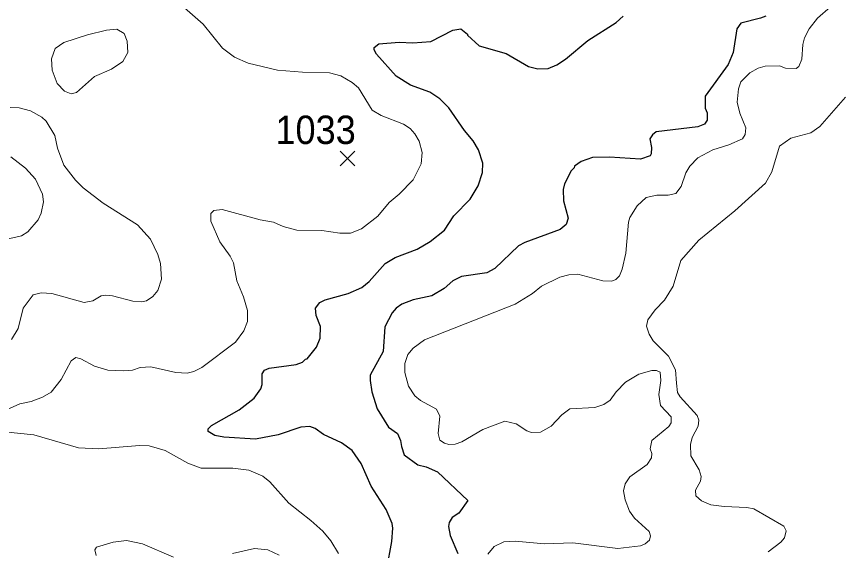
# Model space of a CAD drawing. Extents: x 265 to 291.4, y 7731.5 to 7759.6.
# Drawn here: x 272.644 to 274.96, y 7737.823 to 7739.326 of the extents above; entities that cross this region are included whole.
import ezdxf
from ezdxf.enums import TextEntityAlignment as Align

# ---------------------------------------------------------------- set-up
doc = ezdxf.new("R2010")
doc.units = 0
doc.header["$LTSCALE"] = 0.032
for name, color, linetype, lineweight in [('1', 7, 'Continuous', 25), ('2', 7, 'Continuous', 13), ('21', 7, 'Continuous', 25), ('61', 7, 'Continuous', 13)]:
    doc.layers.add(name, color=color, linetype=linetype, lineweight=lineweight)

msp = doc.modelspace()

# ---------------------------------------------------------------- linework, layer by layer
at = {"layer": '1'}
for points in [[(273.7526, 7739.1322), (273.7128, 7739.1576), (273.6571, 7739.2197), (273.6508, 7739.2324), (273.6508, 7739.2388), (273.6635, 7739.2491), (273.7208, 7739.2539), (273.759, 7739.2515), (273.8099, 7739.2555), (273.8719, 7739.2873), (273.8942, 7739.2913), (273.9133, 7739.2762), (273.9133, 7739.273), (273.9459, 7739.2436), (274.0215, 7739.2221), (274.0851, 7739.1855), (274.1106, 7739.1783), (274.14, 7739.1791), (274.1647, 7739.1895), (274.1885, 7739.2054), (274.2514, 7739.2587), (274.3317, 7739.3088), (274.3508, 7739.3263)], [(274.7525, 7739.3271), (274.7374, 7739.3207), (274.6825, 7739.3072), (274.6706, 7739.2913), (274.6602, 7739.2245), (274.6467, 7739.1911), (274.5815, 7739.102), (274.5815, 7739.0678), (274.5879, 7739.055), (274.5879, 7739.0343), (274.5799, 7739.0232), (274.5608, 7739.0152), (274.4439, 7739.0009), (274.4335, 7738.993), (274.4264, 7738.9819), (274.4311, 7738.9572), (274.4303, 7738.9397), (274.4272, 7738.9341), (274.4001, 7738.9246), (274.3126, 7738.9301), (274.2649, 7738.9293), (274.2331, 7738.9174), (274.214, 7738.9047), (274.2132, 7738.8999), (274.2044, 7738.8912), (274.1861, 7738.8554), (274.1822, 7738.8395), (274.1829, 7738.8076), (274.1965, 7738.7583), (274.1909, 7738.7408), (274.1734, 7738.7265), (274.074, 7738.6899), (274.0565, 7738.6803), (273.9897, 7738.6167), (273.9674, 7738.6048), (273.8958, 7738.5944), (273.8719, 7738.5825), (273.8473, 7738.5602), (273.8131, 7738.5395), (273.7606, 7738.5284)], [(273.9443, 7738.9508), (273.9292, 7738.9763), (273.9045, 7739.0049), (273.8608, 7739.0686), (273.8353, 7739.094), (273.8067, 7739.1131), (273.7526, 7739.1322)], [(273.6858, 7737.7719), (273.7001, 7737.8483), (273.7033, 7737.8865), (273.7009, 7737.8992), (273.6842, 7737.939), (273.642, 7738.0042), (273.6142, 7738.0678), (273.5887, 7738.1044), (273.5585, 7738.1267), (273.5076, 7738.1498), (273.4845, 7738.1665), (273.4694, 7738.172), (273.444, 7738.1704), (273.3803, 7738.149), (273.3167, 7738.1362), (273.2276, 7738.1418), (273.2021, 7738.1466), (273.183, 7738.1577), (273.183, 7738.1657), (273.1926, 7738.1752), (273.2706, 7738.219), (273.3127, 7738.2516), (273.3318, 7738.2779), (273.3358, 7738.2906), (273.335, 7738.3208), (273.3421, 7738.3303), (273.3549, 7738.3367), (273.4312, 7738.347), (273.4487, 7738.3534), (273.4575, 7738.3621), (273.4623, 7738.3629), (273.4885, 7738.3956), (273.4988, 7738.421), (273.4996, 7738.4536), (273.4869, 7738.4847), (273.4853, 7738.5053), (273.498, 7738.5213), (273.5124, 7738.5284), (273.5776, 7738.5467), (273.6158, 7738.5634), (273.6365, 7738.5801), (273.6818, 7738.631), (273.7096, 7738.6477), (273.7717, 7738.6716), (273.8083, 7738.6923), (273.8481, 7738.7249), (273.8751, 7738.7647), (273.9205, 7738.8116), (273.9435, 7738.849), (273.9554, 7738.8872), (273.9562, 7738.9127), (273.9443, 7738.9508)], [(273.7606, 7738.5284), (273.7288, 7738.5165), (273.712, 7738.5053), (273.7009, 7738.4918), (273.6802, 7738.4529), (273.6762, 7738.3829), (273.6396, 7738.3168)], [(273.6396, 7738.3168), (273.6388, 7738.3017), (273.6436, 7738.2699), (273.6587, 7738.2222), (273.6913, 7738.1705), (273.716, 7738.1529), (273.7248, 7738.1331), (273.7271, 7738.1156), (273.7351, 7738.0925), (273.7733, 7738.0646), (273.7972, 7738.0583), (273.829, 7738.0447), (273.9141, 7737.9644), (273.8886, 7737.9286), (273.8703, 7737.9159), (273.8616, 7737.9024), (273.86, 7737.8912), (273.864, 7737.8658), (273.8862, 7737.8149)]]:
    msp.add_lwpolyline(points, dxfattribs=at)
at = {"layer": '2'}
for points in [[(273.1091, 7739.3565), (273.1695, 7739.304), (273.2236, 7739.2364), (273.2578, 7739.2117), (273.296, 7739.1942), (273.3787, 7739.1752), (273.4487, 7739.1688), (273.5251, 7739.1672), (273.5569, 7739.1584), (273.5887, 7739.1402), (273.6062, 7739.125), (273.6452, 7739.0622), (273.6699, 7739.0471), (273.7335, 7739.0232), (273.7518, 7739.0105), (273.7653, 7738.9954), (273.7773, 7738.9747), (273.786, 7738.9429), (273.7828, 7738.9111), (273.7598, 7738.8665), (273.7208, 7738.8259), (273.6929, 7738.8021), (273.6611, 7738.7639), (273.615, 7738.7281), (273.584, 7738.7162), (273.5537, 7738.7162), (273.5028, 7738.7233), (273.4328, 7738.7249), (273.3946, 7738.7352), (273.3676, 7738.7472), (273.3294, 7738.7535), (273.2228, 7738.783), (273.1997, 7738.7798), (273.191, 7738.7718), (273.191, 7738.7496), (273.2164, 7738.6915), (273.2451, 7738.6517), (273.2546, 7738.6326), (273.2642, 7738.5817), (273.2833, 7738.5372), (273.2944, 7738.499), (273.2944, 7738.4672), (273.2841, 7738.4417), (273.2602, 7738.4099), (273.1655, 7738.3383), (273.1433, 7738.3272), (273.1242, 7738.3224), (273.0924, 7738.324), (273.0224, 7738.3399), (272.9921, 7738.3383), (272.9706, 7738.3311), (272.946, 7738.3288)], [(274.1981, 7738.5992), (274.2235, 7738.6008), (274.2935, 7738.5825), (274.319, 7738.5809), (274.3309, 7738.5857), (274.3405, 7738.596), (274.3484, 7738.6151), (274.3588, 7738.6597), (274.3659, 7738.7472), (274.3699, 7738.7599), (274.3906, 7738.7933), (274.416, 7738.8164), (274.4463, 7738.8235), (274.4781, 7738.8228), (274.4996, 7738.8275), (274.5147, 7738.8474), (274.5274, 7738.8856), (274.5385, 7738.9047), (274.5608, 7738.9278), (274.6038, 7738.9508), (274.6483, 7738.9651), (274.6865, 7738.9818), (274.6945, 7738.9938), (274.6961, 7739.0129), (274.6793, 7739.0542), (274.6722, 7739.0845), (274.6754, 7739.1227), (274.6825, 7739.1418), (274.7072, 7739.1672), (274.7311, 7739.1807), (274.7502, 7739.1863), (274.7907, 7739.1871), (274.8074, 7739.1807), (274.8377, 7739.1799), (274.8456, 7739.1855), (274.8536, 7739.2054), (274.8567, 7739.2468), (274.8615, 7739.2658), (274.8742, 7739.2913), (274.8981, 7739.3207), (274.9347, 7739.3533)], [(274.9769, 7739.0988), (274.9045, 7739.0161), (274.879, 7738.9986), (274.8233, 7738.9834), (274.7907, 7738.9612), (274.7692, 7738.8888), (274.7517, 7738.857), (274.665, 7738.779), (274.564, 7738.6963), (274.5131, 7738.639), (274.4916, 7738.5674), (274.4677, 7738.5276), (274.4407, 7738.5006), (274.4208, 7738.4727), (274.4168, 7738.4545), (274.424, 7738.4322), (274.4351, 7738.4131), (274.4789, 7738.3701), (274.498, 7738.3319), (274.5012, 7738.2938)], [(272.6262, 7739.0701), (272.6517, 7739.0686), (272.6835, 7739.0606), (272.7153, 7739.0423), (272.728, 7739.0312), (272.7519, 7738.9906), (272.7591, 7738.9556), (272.7773, 7738.9079), (272.81, 7738.8649), (272.8322, 7738.8434), (272.8879, 7738.8005), (272.9842, 7738.74), (273.0208, 7738.6995), (273.0414, 7738.6565), (273.0494, 7738.631), (273.0526, 7738.5865), (273.0422, 7738.5547), (273.0279, 7738.538), (273.0096, 7738.526), (272.9969, 7738.5229), (272.9714, 7738.5244), (272.9142, 7738.5396), (272.8951, 7738.5419), (272.8824, 7738.5396), (272.8593, 7738.526), (272.8346, 7738.5213), (272.7439, 7738.5467), (272.7137, 7738.5483), (272.6906, 7738.5427), (272.6628, 7738.5054), (272.6485, 7738.4481), (272.6302, 7738.4171)], [(272.6135, 7738.6979), (272.658, 7738.709), (272.6763, 7738.7201), (272.7049, 7738.7536), (272.7137, 7738.7726), (272.7201, 7738.8045), (272.7177, 7738.8259), (272.6978, 7738.8681), (272.6692, 7738.8991), (272.6278, 7738.9309)], [(273.7606, 7738.3924), (273.7924, 7738.4163), (274.0469, 7738.5165), (274.0963, 7738.5467), (274.1217, 7738.5666), (274.1726, 7738.5921), (274.1981, 7738.5992)], [(273.9706, 7737.8133), (273.9881, 7737.8348), (274.0151, 7737.8475), (274.0469, 7737.8499), (274.1297, 7737.8419), (274.2092, 7737.8451), (274.3365, 7737.8292), (274.4001, 7737.8363), (274.4129, 7737.8419), (274.4248, 7737.8523), (274.428, 7737.8642), (274.424, 7737.8769), (274.3826, 7737.9143), (274.3691, 7737.9342), (274.3564, 7737.966), (274.3524, 7737.9915), (274.3564, 7738.0106), (274.3699, 7738.0305), (274.4184, 7738.0654), (274.4311, 7738.0838), (274.4319, 7738.0965), (274.4272, 7738.1092), (274.4319, 7738.1331), (274.4797, 7738.172), (274.486, 7738.1824), (274.486, 7738.1991), (274.4566, 7738.2317), (274.451, 7738.2619), (274.4574, 7738.3017), (274.455, 7738.3248), (274.4447, 7738.3296), (274.432, 7738.3295), (274.3954, 7738.3192), (274.358, 7738.2969), (274.3317, 7738.2699), (274.3142, 7738.246), (274.2967, 7738.2341), (274.2713, 7738.2261), (274.2013, 7738.2222), (274.1782, 7738.2047), (274.1488, 7738.1728), (274.1185, 7738.1561), (274.0931, 7738.1553), (274.0804, 7738.1601), (274.0501, 7738.18), (274.0183, 7738.1872), (273.9563, 7738.1641), (273.8974, 7738.1291), (273.8783, 7738.1227), (273.8608, 7738.1219), (273.8481, 7738.1251), (273.8353, 7738.1339), (273.8306, 7738.1522), (273.8353, 7738.2015), (273.8258, 7738.2214), (273.7813, 7738.2452), (273.7645, 7738.2588), (273.747, 7738.2858), (273.7367, 7738.324), (273.7367, 7738.3494), (273.7454, 7738.3749), (273.7606, 7738.3924)], [(272.946, 7738.3288), (272.9014, 7738.3303), (272.8633, 7738.3415), (272.8251, 7738.363), (272.8108, 7738.3661), (272.798, 7738.3574), (272.7702, 7738.3049)], [(272.7702, 7738.3049), (272.7415, 7738.2691), (272.7169, 7738.2548), (272.6851, 7738.2428), (272.6533, 7738.2357), (272.6183, 7738.2198)], [(274.5012, 7738.2938), (274.5043, 7738.2683), (274.5115, 7738.2556), (274.5592, 7738.2031), (274.564, 7738.1904), (274.5624, 7738.1729), (274.5457, 7738.141), (274.5401, 7738.1219), (274.5417, 7738.0901), (274.5648, 7738.0503), (274.5704, 7738.0313), (274.5688, 7738.0185), (274.5545, 7737.9931), (274.556, 7737.9772), (274.5712, 7737.9628), (274.5974, 7737.9517), (274.6356, 7737.9469), (274.6992, 7737.9445), (274.7183, 7737.9406), (274.8034, 7737.892), (274.8098, 7737.8785), (274.805, 7737.8594), (274.7947, 7737.8467), (274.7589, 7737.8196)], [(272.6103, 7738.1569), (272.693, 7738.149), (272.8187, 7738.1124), (272.876, 7738.1092), (272.9905, 7738.1187), (273.0176, 7738.1179), (273.0621, 7738.1044), (273.1258, 7738.0686), (273.164, 7738.0551), (273.2531, 7738.0551), (273.2976, 7738.0495), (273.3374, 7738.032), (273.3573, 7738.0169), (273.4105, 7737.9565), (273.4726, 7737.9079), (273.506, 7737.8777), (273.5283, 7737.8507), (273.5498, 7737.8149)], [(273.086, 7737.8045), (272.9985, 7737.8419), (272.9539, 7737.8515), (272.9158, 7737.8467), (272.8696, 7737.8324), (272.8648, 7737.8252), (272.868, 7737.8093)], [(273.3835, 7737.8101), (273.3517, 7737.8252), (273.3135, 7737.8292), (273.2515, 7737.8149)]]:
    msp.add_lwpolyline(points, dxfattribs=at)
msp.add_lwpolyline([(272.8977, 7739.2872), (272.9263, 7739.2905), (272.9468, 7739.2778), (272.9555, 7739.2563), (272.9571, 7739.2245), (272.9436, 7739.199), (272.9118, 7739.1775), (272.8633, 7739.1569), (272.8131, 7739.1123), (272.798, 7739.1083), (272.7789, 7739.1155), (272.7583, 7739.137), (272.7447, 7739.1752), (272.7431, 7739.207), (272.7527, 7739.2356), (272.7774, 7739.2523), (272.8442, 7739.2738)], close=True, dxfattribs=at)
at = {"layer": '21'}
for p, q in [((273.5548, 7738.947), (273.596, 7738.9058)), ((273.596, 7738.947), (273.5548, 7738.9058))]:
    msp.add_line(p, q, dxfattribs=at)

# ---------------------------------------------------------------- texts
at = {"layer": '61', "width": 0.95}
msp.add_text('1033', height=0.08, dxfattribs=at).set_placement((273.4857, 7738.967), align=Align.CENTER)

doc.saveas('drawing.dxf')
